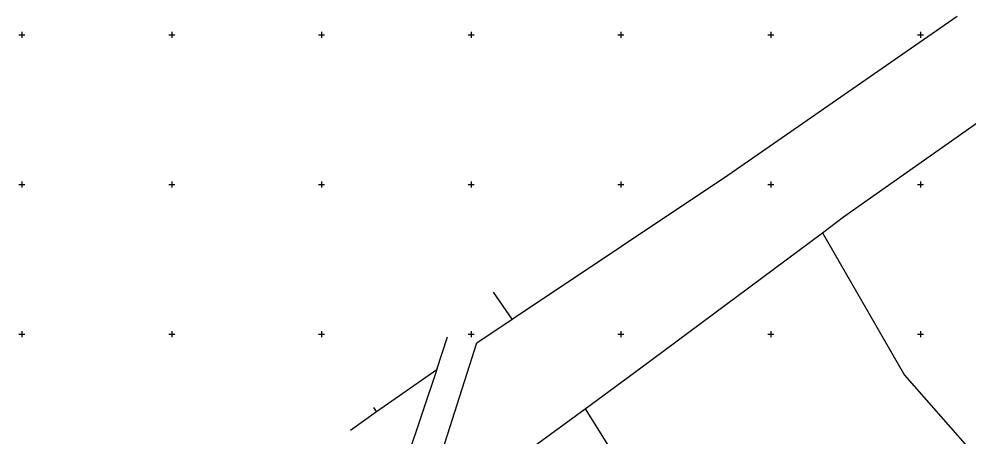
# Model space of a CAD drawing. Extents: x -711081 to -709338, y -1025122 to -1024092.
# Drawn here: x -709825.5 to -709667.1, y -1024342 to -1024272.3 of the extents above; entities that cross this region are included whole.
import ezdxf

# ---------------------------------------------------------------- set-up
doc = ezdxf.new("R2010")
doc.units = 0
doc.layers.add('Z_hektometricka_sit', color=7, linetype='Continuous')
doc.layers.add('Z_katastr_hranice', color=7, linetype='Continuous')

msp = doc.modelspace()

# ---------------------------------------------------------------- linework, layer by layer
at = {"layer": 'Z_hektometricka_sit'}
for p, q in [((-709825, -1024274.5), (-709825, -1024275.5)), ((-709800, -1024274.5), (-709800, -1024275.5)), ((-709775, -1024274.5), (-709775, -1024275.5)), ((-709750, -1024274.5), (-709750, -1024275.5)), ((-709725, -1024274.5), (-709725, -1024275.5)), ((-709700, -1024274.5), (-709700, -1024275.5)), ((-709675, -1024274.5), (-709675, -1024275.5)), ((-709825.5, -1024275), (-709824.5, -1024275)), ((-709800.5, -1024275), (-709799.5, -1024275)), ((-709775.5, -1024275), (-709774.5, -1024275)), ((-709750.5, -1024275), (-709749.5, -1024275)), ((-709725.5, -1024275), (-709724.5, -1024275)), ((-709700.5, -1024275), (-709699.5, -1024275)), ((-709675.5, -1024275), (-709674.5, -1024275)), ((-709825, -1024299.5), (-709825, -1024300.5)), ((-709800, -1024299.5), (-709800, -1024300.5)), ((-709775, -1024299.5), (-709775, -1024300.5)), ((-709750, -1024299.5), (-709750, -1024300.5)), ((-709725, -1024299.5), (-709725, -1024300.5)), ((-709700, -1024299.5), (-709700, -1024300.5)), ((-709675, -1024299.5), (-709675, -1024300.5)), ((-709825.5, -1024300), (-709824.5, -1024300)), ((-709800.5, -1024300), (-709799.5, -1024300)), ((-709775.5, -1024300), (-709774.5, -1024300)), ((-709750.5, -1024300), (-709749.5, -1024300)), ((-709725.5, -1024300), (-709724.5, -1024300)), ((-709700.5, -1024300), (-709699.5, -1024300)), ((-709675.5, -1024300), (-709674.5, -1024300)), ((-709825.5, -1024325), (-709824.5, -1024325)), ((-709825, -1024324.5), (-709825, -1024325.5)), ((-709800.5, -1024325), (-709799.5, -1024325)), ((-709800, -1024324.5), (-709800, -1024325.5)), ((-709775.5, -1024325), (-709774.5, -1024325)), ((-709775, -1024324.5), (-709775, -1024325.5)), ((-709750.5, -1024325), (-709749.5, -1024325)), ((-709750, -1024324.5), (-709750, -1024325.5)), ((-709725.5, -1024325), (-709724.5, -1024325)), ((-709725, -1024324.5), (-709725, -1024325.5)), ((-709700.5, -1024325), (-709699.5, -1024325)), ((-709700, -1024324.5), (-709700, -1024325.5)), ((-709675.5, -1024325), (-709674.5, -1024325)), ((-709675, -1024324.5), (-709675, -1024325.5))]:
    msp.add_line(p, q, dxfattribs=at)
at = {"layer": 'Z_katastr_hranice'}
for p, q in [((-709707.13, -1024298.43), (-709668.89, -1024271.84)), ((-709687.87, -1024305.4), (-709641.71, -1024272.82)), ((-709743.15, -1024322.49), (-709707.13, -1024298.43)), ((-709691.36, -1024308.06), (-709687.87, -1024305.4)), ((-709721.67, -1024330.6), (-709691.36, -1024308.06)), ((-709691.36, -1024308.06), (-709677.64, -1024331.83)), ((-709743.15, -1024322.49), (-709746.28, -1024317.98)), ((-709749.05, -1024326.43), (-709743.15, -1024322.49)), ((-709758.04, -1024354.44), (-709749.05, -1024326.43)), ((-709755.72, -1024330.89), (-709753.98, -1024325.4)), ((-709765.79, -1024337.91), (-709755.72, -1024330.89)), ((-709755.72, -1024330.89), (-709765.21, -1024358.85)), ((-709730.99, -1024337.42), (-709721.67, -1024330.6)), ((-709677.64, -1024331.83), (-709664.68, -1024346.56)), ((-709770.16, -1024340.98), (-709765.79, -1024337.91)), ((-709765.79, -1024337.91), (-709766.25, -1024337.21)), ((-709739.68, -1024343.78), (-709730.99, -1024337.42)), ((-709730.99, -1024337.42), (-709696.59, -1024392.28))]:
    msp.add_line(p, q, dxfattribs=at)

doc.saveas('drawing.dxf')
